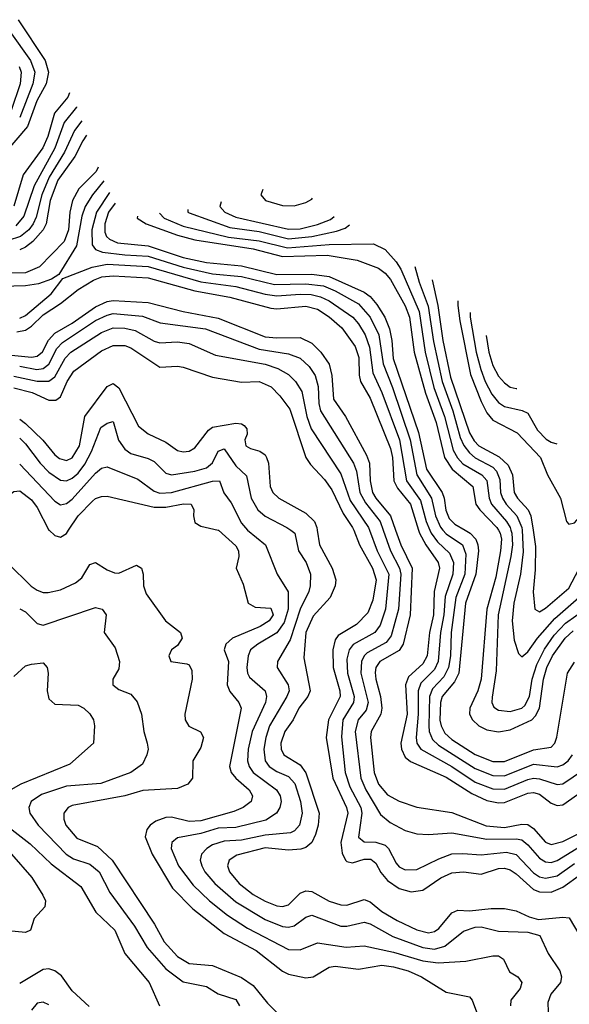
# Model space of a CAD drawing. Header units: inches. Extents: x 501365 to 657855, y 482276 to 547543.
# Tile 948 of 957: x 625190 to 627072, y 518375 to 521750. Entities that reach past the tile are written whole.
import ezdxf

# ---------------------------------------------------------------- set-up
doc = ezdxf.new("R2010")
doc.units = ezdxf.units.IN
doc.header["$MEASUREMENT"] = 0
doc.layers.add('A6521', color=7, linetype='Continuous')
doc.layers.add('A6522', color=7, linetype='Continuous')

msp = doc.modelspace()

# ---------------------------------------------------------------- linework, layer by layer
at = {"layer": 'A6521', "color": 5}
for points, elevation in [([(625290.9, 520000), (625310, 519982.4), (625330, 519977), (625350, 519988.6), (625357.6, 520000)], 3820), ([(625870.2, 520000), (625930, 519946.7), (625939.5, 519930), (625940.4, 519910), (625930.8, 519870), (625955.5, 519815.5), (625972.8, 519750), (625996.1, 519736.1), (626050, 519732.9), (626057.4, 519710), (626044, 519690), (626013, 519670), (625918.8, 519630), (625895.7, 519610), (625890.4, 519590), (625904.6, 519550), (625900.4, 519470), (625910, 519447.7), (625940.4, 519410), (625948.1, 519390), (625908.6, 519190), (625914, 519170), (625930, 519150.1), (625976, 519110), (625987.6, 519090), (625983.1, 519070), (625955, 519050), (625923.4, 519036.6), (625810, 519004.4), (625770, 519002.3), (625710, 519016.5), (625690, 519015.8), (625656.6, 519003.4), (625637.3, 518990), (625625.5, 518974.5), (625619.9, 518950), (625643.9, 518890), (625713.7, 518773.7), (625782.6, 518702.6), (625890, 518618.1), (625999.9, 518559.9), (626090, 518489.3), (626110, 518478.9), (626170, 518466.6), (626194.7, 518470), (626250, 518502.6), (626270, 518506.6), (626350, 518495.5), (626430, 518509.1), (626470, 518504.3), (626520.6, 518490), (626566, 518470), (626650, 518417.2), (626730, 518400.8), (626739.2, 518390), (626754.8, 518350)], 3820), ([(625970.1, 520000), (626031.3, 519950), (626071.5, 519850), (626109.2, 519789.2), (626109.3, 519730), (626095.6, 519684.4), (626070, 519648.5), (626005.3, 519610), (625980.7, 519590), (625971.9, 519570), (625967.9, 519530), (625969.7, 519510), (625976.4, 519496.4), (626030.1, 519450.1), (626035.5, 519430), (626031.7, 519410), (625986.1, 519310), (625972.5, 519250), (625969.8, 519209.8), (625975.5, 519190), (625989.7, 519170), (626069.1, 519110), (626082.1, 519090), (626085.1, 519070), (626080.8, 519050), (626069, 519030), (626032.9, 519007.1), (625930, 518981.1), (625870, 518979.4), (625810, 518960.7), (625730, 518945.8), (625711.5, 518930), (625709.2, 518910), (625733.8, 518850), (625783.7, 518783.7), (625839.6, 518730), (625901.3, 518681.3), (625970, 518636.7), (626110, 518563.4), (626150, 518562.7), (626210, 518586.1), (626308.4, 518571.6), (626370, 518576.2), (626470, 518554.7), (626570, 518525), (626622.8, 518517.2), (626717.2, 518522.8), (626810, 518541.8), (626830, 518541.5), (626846.2, 518530), (626867.2, 518487.2), (626895.5, 518470), (626909.4, 518450), (626904.3, 518430), (626872.3, 518390), (626870.8, 518370)], 3840), ([(626118, 520000), (626131.7, 519990), (626144.6, 519930), (626171.3, 519890), (626185.5, 519850), (626185.2, 519810), (626180.5, 519790), (626150.6, 519729.4), (626115.7, 519624.3), (626072.7, 519550), (626072, 519530), (626109.7, 519470), (626112.5, 519450), (626104.9, 519430), (626045.7, 519330), (626032.7, 519290), (626026.3, 519250), (626030.4, 519210), (626043.9, 519190), (626070, 519173), (626110, 519155.7), (626132, 519132), (626152, 519070), (626157.2, 519030), (626148.6, 518990), (626131.3, 518970), (626116.8, 518963.1), (626030, 518955.6), (625950, 518937.6), (625890, 518935.1), (625850, 518921.7), (625831.2, 518910), (625812.7, 518890), (625808.3, 518870), (625813.4, 518850), (625824.5, 518830), (625858.2, 518790), (625930, 518727.1), (626030, 518666.1), (626090, 518641.9), (626110, 518640.3), (626130, 518645), (626170, 518674.5), (626190, 518681), (626290, 518643.8), (626310, 518643.4), (626370, 518656.7), (626390, 518651.2), (626468.2, 518608.2), (626570, 518570), (626610, 518564.5), (626645.5, 518574.5), (626710, 518626.5), (626750, 518639.5), (626770, 518640.7), (626830, 518626.5), (626930, 518622.3), (626970.9, 518610.9), (627000.1, 518550), (627039.2, 518490), (627045.5, 518470), (627042.3, 518450), (627009.2, 518410), (626998.6, 518381.4), (626999.8, 518350)], 3860), ([(626209.1, 520000), (626216.2, 519950), (626260.1, 519870), (626272.3, 519830), (626270.5, 519810), (626253.3, 519770), (626194.5, 519705.5), (626169.6, 519650), (626163, 519563), (626184.8, 519450), (626176.8, 519430), (626145.9, 519390), (626126.1, 519350), (626097.5, 519310), (626084.7, 519270), (626085.5, 519250), (626094.3, 519230), (626150, 519196), (626170, 519168.8), (626215.9, 519030), (626212.4, 518990), (626202.4, 518957.6), (626190, 518929.9), (626170, 518913.3), (626153, 518907), (626110, 518904), (626030, 518911.9), (625933.2, 518886.8), (625907.1, 518870), (625902.1, 518850), (625907.9, 518830), (625941.3, 518790), (625990, 518751.5), (626030, 518728.5), (626070, 518712.8), (626090, 518710.8), (626110, 518716.6), (626150, 518755.9), (626170, 518764.8), (626190, 518761.6), (626250, 518729.4), (626290, 518715.9), (626310, 518715.2), (626370, 518734.3), (626390, 518726.8), (626430, 518693.7), (626482.4, 518662.4), (626550, 518630.7), (626590, 518620.9), (626610, 518624.7), (626624.8, 518635.2), (626670, 518688.7), (626690, 518698.2), (626730, 518695.8), (626804.3, 518704.3), (626850, 518704.4), (626890, 518696.3), (626934.8, 518674.8), (626966.7, 518666.7), (627050, 518674.7), (627071.9, 518671.9), (627108.4, 518610)], 3880), ([(626333.7, 520000), (626353.4, 519950), (626397.6, 519870), (626410.3, 519830.3), (626399.7, 519760.3), (626382.3, 519717.7), (626343.3, 519676.7), (626281, 519639), (626270, 519624.2), (626261.8, 519590), (626263.3, 519530), (626286.8, 519450), (626287.5, 519430), (626247.2, 519350), (626239.8, 519290), (626262.3, 519150), (626309.1, 519050), (626313.5, 519030), (626289.6, 518930), (626293.8, 518893.8), (626305.2, 518870), (626310, 518864.6), (626330, 518860.8), (626370, 518872.5), (626392.5, 518872.5), (626410, 518859.3), (626427.1, 518827.1), (626450, 518799.6), (626490, 518772.9), (626530, 518761), (626570, 518766.7), (626631.6, 518808.4), (626670, 518826.5), (626709.5, 518829.5), (626770, 518821.4), (626830, 518840.7), (626850, 518842.1), (626870, 518836.5), (626890, 518822.3), (626950, 518769), (626970, 518760.9), (627010, 518759.9), (627050, 518776.6), (627110, 518820.4)], 3920), ([(626388.3, 520000), (626414.5, 519930), (626453.8, 519850), (626442.9, 519730), (626424.9, 519675.1), (626406.5, 519650), (626331.7, 519608.3), (626318, 519590), (626310, 519558.4), (626313, 519510), (626335.7, 519430), (626332.6, 519410), (626296.4, 519350), (626291.8, 519291.8), (626304, 519170), (626320.8, 519120.8), (626357.9, 519050), (626362, 519030), (626350, 518948.2), (626370, 518932.3), (626410, 518931.7), (626441.2, 518921.2), (626452.9, 518910), (626478.8, 518858.8), (626490, 518846.7), (626510, 518836.8), (626550, 518837.4), (626625.6, 518874.4), (626670, 518890.8), (626707.3, 518892.7), (626770, 518887.8), (626857, 518897), (626890, 518889.1), (626950, 518825.7), (626970, 518812.7), (626990, 518807.9), (627030, 518816.2), (627090, 518858.2)], 3940), ([(626434.6, 520000), (626459.8, 519930), (626490.7, 519870), (626494.9, 519850), (626487, 519730), (626462.2, 519637.8), (626444.9, 519615.1), (626380, 519580), (626369.7, 519570), (626360.5, 519550), (626358.3, 519510), (626383.5, 519410), (626376.1, 519383.9), (626349.2, 519350), (626338.3, 519310), (626358, 519150), (626375.8, 519110), (626425.7, 519025.7), (626458.3, 518998.3), (626510, 518971.7), (626550, 518959.3), (626590, 518957.4), (626670, 518963.4), (626790, 518941.8), (626890, 518943.1), (626910, 518938.7), (626930, 518922.4), (626970, 518876.3), (626990, 518864.3), (627010, 518862), (627030, 518868.6), (627110, 518917.5)], 3960), ([(626477.4, 520000), (626494.7, 519950), (626533.5, 519870), (626527.3, 519710), (626503, 519610), (626490, 519588.2), (626423.3, 519550), (626410.1, 519530), (626407.3, 519512.7), (626409.1, 519490), (626426, 519430), (626430.3, 519390), (626426.2, 519370), (626393, 519310), (626390.8, 519290), (626404.1, 519170), (626418.7, 519130), (626450, 519093.3), (626490, 519071.9), (626550, 519051.7), (626670, 519033.1), (626787.1, 518987.1), (626850, 518981.6), (626910, 518993.1), (626930, 518991.8), (626950, 518978), (626990, 518931.6), (627010, 518923.6), (627050, 518933.1), (627201.4, 519010)], 3980), ([(626555.8, 520000), (626558.9, 519990), (626580.5, 519950), (626623.1, 519890), (626628, 519870), (626609.2, 519790), (626606.5, 519710), (626592.9, 519650), (626585, 519570), (626570, 519542.4), (626521.9, 519498.1), (626510.8, 519470), (626516.5, 519370), (626495.3, 519270), (626497.4, 519250), (626510, 519222.7), (626527.9, 519207.9), (626650, 519154.4), (626738.1, 519098.1), (626790, 519074.3), (626830, 519066.3), (626850, 519067.4), (626930, 519099.6), (626950, 519101.7), (626970, 519095.9), (627010, 519065.3), (627030, 519056.6), (627050, 519059.7), (627150.4, 519129.6)], 4020), ([(626594.6, 520000), (626598.9, 519990), (626620.5, 519960.5), (626661.9, 519921.9), (626675.5, 519890), (626672.8, 519850), (626646.6, 519773.4), (626642.9, 519710), (626630.8, 519650), (626623, 519550), (626610, 519522.5), (626564.1, 519475.9), (626554.2, 519450), (626554.4, 519370), (626547.3, 519290), (626550.1, 519270), (626563.7, 519250), (626670, 519190.3), (626750, 519136.9), (626810, 519114), (626850, 519112.3), (626930, 519146.3), (626950, 519150), (626970, 519148.5), (627030, 519128.4), (627050, 519131.3), (627121, 519179)], 4040), ([(626639.5, 520000), (626650, 519987.7), (626705.9, 519950), (626718, 519918), (626714.3, 519850), (626683.9, 519770), (626667.1, 519650), (626665, 519570), (626658.9, 519530), (626642.4, 519497.6), (626603.2, 519456.8), (626592.8, 519430), (626590.6, 519330), (626592.6, 519310), (626603.4, 519283.4), (626623.6, 519263.6), (626750, 519184.1), (626810, 519159.6), (626850, 519158.2), (626950, 519198.2), (627030, 519189.1), (627050, 519195.9), (627068.5, 519210), (627082.8, 519230)], 4060), ([(626715.6, 520000), (626732.7, 519990), (626751.6, 519970), (626759.3, 519950), (626760.8, 519930), (626751.6, 519850), (626716.9, 519750), (626693.6, 519510), (626679.1, 519480.9), (626636.8, 519430), (626630.5, 519410), (626629.2, 519349.2), (626632.9, 519330), (626645.3, 519305.3), (626670, 519282.7), (626750, 519232), (626810, 519207.9), (626850, 519207.6), (626950, 519247.1), (627010, 519256.5), (627022.2, 519270), (627029, 519291), (627066.1, 519510), (627090, 519547.7)], 4080), ([(626829.5, 520000), (626835, 519990), (626839.6, 519970), (626836.9, 519930), (626820.6, 519839.4), (626789.1, 519730), (626770.5, 519490), (626758.5, 519450), (626731.1, 519390), (626730.8, 519370), (626740.7, 519350), (626762.7, 519330), (626790, 519316.2), (626830, 519308.9), (626870, 519316.6), (626943.5, 519350), (626956.3, 519363.7), (626969.6, 519390.4), (626983.3, 519490), (626994.8, 519530), (627014.5, 519570), (627058.2, 519630), (627084.8, 519655.2)], 4120), ([(626872.3, 520000), (626875.1, 519990), (626877.1, 519950), (626871.8, 519910), (626827.9, 519710), (626821.8, 519518.2), (626807.8, 519427.8), (626807.1, 519410), (626813.8, 519393.8), (626830, 519383.3), (626870, 519379.5), (626909.8, 519390), (626919.9, 519400.1), (626935.8, 519430), (626944.5, 519490), (626960.3, 519539.7), (626987, 519593), (627019.8, 519640.2), (627058.5, 519681.5), (627130, 519731.9)], 4140), ([(626910.4, 520000), (626914.1, 519925.9), (626904.7, 519850), (626882.3, 519750), (626876.5, 519690), (626883.3, 519623.3), (626897.6, 519577.6), (626910, 519566.4), (626930, 519583.9), (626963.3, 519630), (627022.6, 519697.4), (627104.9, 519770), (627146.6, 519853.4), (627170, 519882.1), (627248.6, 519910), (627271.8, 519928.2), (627290, 519959.8), (627306.4, 520000)], 4160), ([(626947.9, 520000), (626955.9, 519944.1), (626955.6, 519864.4), (626948.7, 519788.7), (626954.3, 519730), (626970, 519720.6), (626990, 519732.8), (627070, 519802.2), (627127.8, 519910), (627148.3, 519931.7), (627170, 519942.7), (627210, 519952.5), (627232.1, 519967.9), (627244.4, 519990), (627247, 520000)], 4180), ([(625150, 519886.3), (625229.1, 519809.1), (625250, 519794.3), (625270, 519787.3), (625287.4, 519787.4), (625330, 519796.2), (625380.5, 519819.5), (625402.4, 519837.6), (625430, 519883), (625450, 519890.1), (625490, 519864.1), (625514.7, 519854.7), (625530, 519853.5), (625590, 519880.9), (625606.9, 519870), (625612.3, 519850), (625613.4, 519810), (625622.9, 519782.8), (625688.9, 519690), (625740.2, 519650), (625745.8, 519630), (625730, 519605.7), (625710.3, 519590), (625700.7, 519570), (625707.2, 519550), (625762.3, 519542.3), (625770, 519539), (625779.1, 519519.1), (625780.1, 519490), (625755.9, 519370), (625756.8, 519350), (625769.2, 519329.2), (625808.9, 519308.9), (625819.5, 519290), (625810, 519256.1), (625782.5, 519210), (625781.7, 519150), (625765.5, 519130), (625730, 519115.3), (625611.7, 519108.3), (625550, 519089.6), (625370, 519057.4), (625356.3, 519050), (625341, 519030), (625340.6, 519010), (625347.8, 518990), (625385.2, 518945.2), (625456.4, 518916.4), (625506.6, 518870), (625651.6, 518650), (625684.6, 518590), (625730, 518539), (625770, 518515.1), (625850, 518508.8), (625950, 518467.8), (625990, 518439.5), (626038.9, 518378.9), (626109.3, 518309.3)], 3780), ([(625190, 519730.9), (625210, 519720.1), (625250, 519680.9), (625270, 519674.8), (625450, 519735.2), (625472.3, 519730), (625485.8, 519710), (625479.1, 519650), (625517, 519597), (625532.3, 519550), (625530, 519524.8), (625509.2, 519490), (625509.2, 519470), (625530, 519454.2), (625570, 519438.2), (625592, 519412), (625607.2, 519370), (625615.2, 519310), (625626.5, 519270), (625630.2, 519250), (625625.8, 519230), (625610, 519198.7), (625570, 519169.4), (625468, 519132), (625350, 519123.2), (625265, 519095), (625229.5, 519070), (625221.3, 519050), (625224.4, 519030), (625253.2, 518990), (625348.7, 518890), (625374.3, 518874.3), (625430, 518855.3), (625461.7, 518830), (625498.4, 518758.4), (625583.1, 518643.1), (625626.3, 518570), (625690, 518496.9), (625750, 518452), (625830, 518436.3), (625870, 518411.2), (625930, 518391.5), (625942.8, 518370)], 3760), ([(625170, 519499.3), (625210, 519535), (625230, 519541.7), (625270, 519545.3), (625283.6, 519530), (625287.3, 519510), (625284.2, 519450), (625290, 519422), (625310, 519403.7), (625390, 519401.1), (625410, 519390.2), (625430, 519371.3), (625443.2, 519350), (625446.5, 519330), (625442.8, 519270), (625361.6, 519198.4), (625194.4, 519130), (625160.1, 519110)], 3740), ([(625143.3, 518990), (625225.3, 518925.3), (625297.2, 518857.2), (625399, 518779), (625450.8, 518690.8), (625515.5, 518630), (625550.1, 518550.1), (625633.1, 518450), (625668.9, 518370)], 3740), ([(625161.5, 518890), (625231.9, 518810), (625269.3, 518750), (625277.8, 518730), (625276, 518710), (625239.5, 518670), (625227.3, 518630), (625210, 518621.3), (625150, 518627.2)], 3720), ([(625428.2, 518368.2), (625370, 518421.4), (625333.2, 518473.2), (625310, 518490.4), (625290, 518496.9), (625270, 518495), (625190, 518447.3)], 3740), ([(625290, 518373.7), (625270, 518383.2), (625250, 518378.9), (625230, 518355.3)], 3760)]:
    msp.add_lwpolyline(points, dxfattribs=dict(at, elevation=elevation))
at = {"layer": 'A6522', "color": 5}
for points, elevation in [([(625184.6, 521750), (625277.5, 521610), (625288.7, 521570), (625280.4, 521530), (625248.3, 521471.7), (625216.2, 521383.8), (625137.3, 521290)], 3880), ([(625156.1, 521710), (625226.4, 521610), (625241.7, 521570), (625234.5, 521530), (625190, 521415.1)], 3860), ([(625188.2, 521590), (625195.4, 521570), (625192.1, 521530), (625161.3, 521438.7)], 3840), ([(625360.4, 521499.2), (625355.1, 521484.9), (625309.2, 521430), (625285.9, 521350), (625269, 521311), (625201.7, 521218.3), (625169.5, 521110.5)], 3920), ([(625384.7, 521451.1), (625384.1, 521450), (625342.6, 521397.4), (625309.8, 521310), (625239.8, 521180.2), (625203.6, 521076.4), (625176.3, 521043.7)], 3940), ([(625403.1, 521403.8), (625377.5, 521370), (625343.5, 521296.5), (625291.1, 521210), (625266, 521150), (625246.5, 521073.5), (625236, 521050), (625220.7, 521030), (625193.2, 521006.8), (625150, 520993.4)], 3960), ([(625419.2, 521354.4), (625405.7, 521334.3), (625379.1, 521280.9), (625320.5, 521199.5), (625294.5, 521130), (625280.1, 521050), (625270.3, 521029.7), (625234.4, 520990), (625210, 520970.4), (625190, 520961.8)], 3980), ([(625459.1, 521244.9), (625451.6, 521230), (625392, 521170), (625370.6, 521130), (625361.1, 521090), (625356.6, 521030), (625342.6, 520990), (625257.5, 520902.5), (625210, 520882.5), (625130, 520881.2)], 4020), ([(625478.2, 521197.3), (625439.5, 521150), (625414.5, 521110), (625402.9, 521077.1), (625384.6, 520975.4), (625323.6, 520876.4), (625298.8, 520861.2), (625254.8, 520845.2), (625210, 520838.1), (625130, 520835.1)], 4040), ([(626023.1, 521168.4), (626015.5, 521150), (626031.6, 521130), (626090, 521113.4), (626130, 521112.1), (626170, 521123.4), (626190, 521134.5), (626193.2, 521137.8)], 4220), ([(625497.4, 521157.9), (625452.4, 521090), (625436.6, 521030), (625438.5, 520978.5), (625450, 520962.4), (625473.8, 520953.8), (625550, 520943.7), (625630, 520939.9), (625750, 520901.3), (625850, 520879.4), (625950, 520870.4), (626062.4, 520842.4), (626170, 520845), (626230, 520837.7), (626270, 520821), (626350, 520776), (626390, 520730.9), (626420.2, 520670), (626434.1, 520570), (626466.1, 520490), (626527.6, 520310), (626549.6, 520190), (626600.3, 520110), (626613.6, 520050), (626630.5, 520010.5), (626639.5, 520000)], 4060), ([(625516.4, 521121.2), (625494.5, 521090), (625481, 521050), (625481.7, 521021.7), (625487.1, 521007.1), (625497.3, 520997.3), (625524.8, 520984.8), (625630, 520975), (625750, 520935.5), (625830, 520918.2), (625950, 520906), (626070, 520876.3), (626190, 520878.2), (626250, 520870), (626370, 520816.3), (626390, 520801.5), (626413.5, 520773.5), (626440.2, 520730), (626456.4, 520690), (626464.7, 520650), (626469.3, 520589.3), (626555.6, 520335.6), (626583, 520210), (626636.7, 520130), (626643.9, 520110), (626648.9, 520068.9), (626660.8, 520040.8), (626680.5, 520020.5), (626715.6, 520000)], 4080), ([(625765.4, 521099.5), (625765.5, 521090), (625770, 521087.5), (625910, 521037.7), (626010, 521024.5), (626110, 520999), (626190, 521006.9), (626275.3, 521024.7), (626304.4, 521035.6), (626319.5, 521047.5)], 4160), ([(625879.6, 521125.5), (625874.9, 521110), (625892.6, 521090), (625930, 521072.8), (626110, 521032.3), (626150, 521033.6), (626210, 521048.3), (626254.5, 521065.5), (626267.2, 521075.1)], 4180), ([(625593.1, 521077.1), (625592.7, 521070), (625623, 521050), (625730, 521011.1), (625790, 520995.4), (625990, 520965), (626090, 520938.7), (626243.3, 520943.3), (626345.7, 520925.7), (626418.7, 520898.7), (626441.4, 520881.4), (626459.2, 520859.2), (626509.7, 520769.7), (626525.3, 520730), (626541.2, 520610), (626580, 520470), (626616, 520370), (626644.2, 520250), (626671.1, 520210), (626741.5, 520150), (626751.8, 520090), (626765.6, 520070), (626824, 520010), (626829.5, 520000)], 4120), ([(625668.3, 521086.7), (625684.6, 521070), (625750, 521042.3), (625905, 521005), (626010, 520992.4), (626107.6, 520967.6), (626250, 520979.8), (626401.7, 520981.7), (626442, 520962), (626479.7, 520919.7), (626494.9, 520894.9), (626557.6, 520750), (626578.6, 520610), (626608, 520490), (626645.1, 520390), (626674.4, 520274.4), (626688.8, 520248.8), (626708, 520228), (626773, 520190), (626790, 520170.5), (626797.8, 520110), (626806.1, 520090), (626857, 520030), (626869.4, 520010), (626872.3, 520000)], 4140), ([(625190, 520727.6), (625210, 520736.7), (625298.1, 520810), (625337.5, 520862.5), (625437.6, 520902.4), (625490, 520912), (625630, 520903.7), (625810, 520851.9), (625930, 520835.9), (626030, 520808.8), (626070, 520803.2), (626150, 520809.5), (626187.7, 520807.7), (626219.9, 520799.9), (626250, 520786.1), (626330.4, 520730.4), (626350, 520707.5), (626372.5, 520670), (626388, 520628), (626399.4, 520539.4), (626430, 520471.8), (626491, 520310), (626514.1, 520170), (626562.4, 520102.4), (626581.8, 520030), (626594.6, 520000)], 4040), ([(626543.1, 520904), (626558.3, 520850), (626588.6, 520768.6), (626606.7, 520646.6), (626636.5, 520510), (626672.9, 520410), (626698.6, 520318.6), (626711, 520291), (626730, 520265.1), (626750, 520248.4), (626810, 520215.9), (626822.9, 520202.9), (626834.4, 520174.4), (626836.6, 520130), (626842.8, 520110), (626855.3, 520090), (626892.4, 520050), (626909.8, 520010), (626910.4, 520000)], 4160), ([(625180, 520680), (625210, 520686.1), (625230, 520699.2), (625270, 520738.2), (625330, 520777.5), (625390, 520824.9), (625443.2, 520856.8), (625471.8, 520868.2), (625510, 520872.4), (625630, 520865.4), (625790, 520821.1), (625910, 520799.5), (626050, 520760.8), (626070, 520759), (626170, 520768.5), (626210, 520758.3), (626250, 520732.1), (626293.4, 520693.4), (626339.2, 520630), (626351.7, 520591.7), (626352.1, 520532.1), (626357.5, 520510), (626390, 520452.4), (626459.9, 520280.1), (626466.3, 520250), (626471.3, 520170), (626483.9, 520143.9), (626528.5, 520090), (626555.8, 520000)], 4020), ([(626602, 520858.2), (626622.2, 520770), (626638.9, 520650), (626665.1, 520525.1), (626730, 520334), (626746.1, 520306.1), (626762.2, 520290), (626831.4, 520251.4), (626863, 520223), (626877.2, 520190), (626883.1, 520130), (626894.7, 520110), (626930.7, 520070.7), (626940.8, 520050), (626947.9, 520000)], 4180), ([(625150, 520601.8), (625230, 520593.7), (625250, 520596.6), (625267.8, 520612.2), (625288.8, 520651.2), (625310, 520675.1), (625370, 520710.3), (625450, 520765.9), (625490, 520784), (625510, 520787.3), (625630, 520780.5), (625749.9, 520750.1), (625870, 520727.5), (626030, 520663.1), (626070, 520659.4), (626150, 520661.2), (626190, 520641.8), (626221.2, 520610), (626249.2, 520569.2), (626259.4, 520530), (626264.3, 520450), (626305.2, 520390), (626377.6, 520257.6), (626387.5, 520230), (626389.6, 520170), (626398.4, 520130), (626409.8, 520109.8), (626460.2, 520050), (626477.4, 520000)], 3980), ([(626690.3, 520786.2), (626690.6, 520770), (626697.7, 520717.7), (626733.5, 520533.5), (626770, 520441.3), (626790, 520402.7), (626810, 520377.7), (626894, 520334), (626973.6, 520250), (626997.5, 520190), (627041.7, 520110), (627062.7, 520030), (627070, 520020.7), (627090, 520025.9), (627130, 520070.8), (627150.2, 520109.8), (627152.9, 520130), (627148.5, 520190), (627156.7, 520229.9)], 4220), ([(625190, 520562.7), (625248.8, 520551.2), (625270, 520554.7), (625290.1, 520569.9), (625317.2, 520622.8), (625336, 520644), (625450, 520719), (625490, 520737.9), (625510, 520742.5), (625610, 520733.4), (625671.4, 520711.4), (625826.7, 520690), (626010, 520621.2), (626110, 520605.3), (626150.3, 520590.3), (626181.4, 520561.4), (626201.8, 520530), (626212.5, 520492.5), (626214.8, 520434.8), (626220.4, 520410), (626333.1, 520230), (626343, 520203), (626354.3, 520130), (626373.8, 520093.8), (626423.9, 520030), (626434.6, 520000)], 3960), ([(626732.2, 520746.8), (626732.7, 520730), (626753.4, 520610), (626768.7, 520551.3), (626783.6, 520510), (626806.5, 520466.5), (626830, 520437.9), (626850, 520423.9), (626910.7, 520410.7), (626930, 520400.9), (626963.2, 520343.2), (626992.7, 520312.7), (627010, 520302.2), (627029.6, 520295.8)], 4240), ([(625170, 520527.9), (625250, 520510.9), (625290, 520510.9), (625310, 520525.9), (625346.1, 520590), (625364.7, 520610), (625470, 520677.4), (625510, 520693.9), (625550, 520692.6), (625584.9, 520684.9), (625650, 520647.9), (625670, 520642.5), (625730, 520645.9), (625770, 520639.9), (625860.6, 520600.6), (626030, 520569), (626074.4, 520554.4), (626110, 520534.4), (626134.2, 520510), (626156.1, 520476.1), (626173.5, 520390), (626188.1, 520348.1), (626290, 520193.1), (626322.1, 520102.1), (626384.5, 520010), (626388.3, 520000)], 3940), ([(626787.2, 520667.4), (626796.2, 520610), (626810, 520565.1), (626830, 520528.5), (626850, 520504.9), (626870, 520491), (626890, 520486), (626892.1, 520486.1)], 4260), ([(625170, 520488.6), (625232.3, 520472.3), (625290, 520445.6), (625313.8, 520446.2), (625330, 520457.3), (625352.1, 520510), (625375.1, 520544.9), (625470, 520614.8), (625510, 520633.6), (625550, 520633.7), (625570, 520625.9), (625670, 520559.3), (625730, 520562), (625750, 520558.6), (625850, 520525.2), (625950, 520507.9), (626010, 520510.1), (626051.2, 520491.2), (626081.2, 520461.2), (626115.5, 520415.5), (626169.3, 520249.3), (626185.3, 520225.3), (626234, 520174), (626258.3, 520138.3), (626298.1, 520058.1), (626329.8, 520010), (626333.7, 520000)], 3920), ([(625190, 520381), (625210, 520365.7), (625269.4, 520309.4), (625310, 520259.1), (625326.2, 520246.2), (625350, 520239.5), (625370, 520248.2), (625395.3, 520290), (625413.1, 520390), (625490, 520492.3), (625510, 520502.8), (625530, 520488.8), (625596.4, 520356.4), (625630, 520330.6), (625690, 520301.9), (625730, 520273.5), (625750, 520268.5), (625770, 520271.8), (625790, 520282.1), (625837, 520343), (625850, 520353.4), (625930, 520367.5), (625950, 520365.3), (625958.8, 520358.8), (625967.8, 520347.8), (625969, 520330), (625961.5, 520310), (625964.8, 520290), (625980.4, 520280.4), (626011.8, 520271.8), (626030, 520259), (626035.2, 520250), (626041.7, 520230), (626048.2, 520150), (626057.1, 520130), (626077.1, 520110), (626170, 520058.3), (626199.1, 520030), (626207.7, 520010), (626209.1, 520000)], 3880), ([(625190, 520316.1), (625210, 520296.9), (625260.4, 520230), (625290, 520199.2), (625330, 520171.9), (625350, 520169.7), (625370, 520178.3), (625390, 520195.7), (625413.3, 520226.7), (625436.2, 520270), (625468.2, 520351.8), (625490, 520367.2), (625510, 520373.4), (625528.6, 520308.6), (625550, 520277.8), (625570, 520263.1), (625630, 520245.9), (625650, 520235.5), (625690, 520196.1), (625709.8, 520189.8), (625790, 520202.2), (625830, 520213.9), (625850, 520231.3), (625870, 520271.6), (625890, 520279.3), (625930, 520221.3), (625967, 520187), (625982.6, 520110), (626005.1, 520070), (626030, 520048.6), (626104.3, 520010), (626118, 520000)], 3860), ([(625190, 520226.8), (625310, 520099.3), (625330, 520087.1), (625350, 520091.8), (625370, 520106.6), (625450, 520195.3), (625470, 520212.7), (625490, 520217.6), (625594.9, 520174.9), (625650, 520133.8), (625670, 520126.8), (625710, 520129.1), (625850, 520168.4), (625874.4, 520170), (625889, 520129), (625913.9, 520093.9), (625950, 520023.9), (625970.1, 520000)], 3840), ([(624996, 520000), (625037.5, 520050), (625122.8, 520097.2), (625170, 520132.5), (625190, 520135.1), (625230, 520104.9), (625250, 520078.7), (625290, 520000.9), (625290.9, 520000)], 3820), ([(625357.6, 520000), (625390.7, 520049.3), (625439.7, 520100.3), (625450, 520109.4), (625470, 520115.6), (625490, 520117.1), (625650, 520079.4), (625690, 520079), (625750.4, 520090.4), (625777.7, 520090), (625785.9, 520070), (625784.7, 520050), (625790, 520027.3), (625810, 520014.2), (625870, 520000.2), (625870.2, 520000)], 3820)]:
    msp.add_lwpolyline(points, dxfattribs=dict(at, elevation=elevation))

doc.saveas('drawing.dxf')
